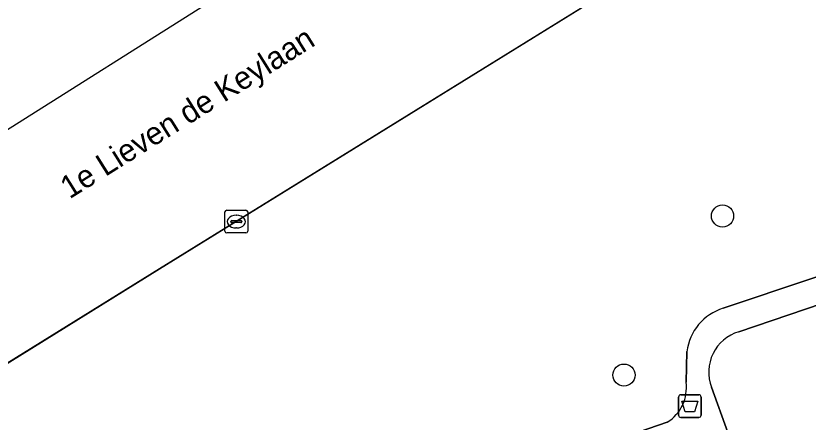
# Model space of a CAD drawing. Extents: x 160030 to 160839, y 385325 to 386450.
# Drawn here: x 160493.66 to 160528.6, y 386391.72 to 386409.65 of the extents above; entities that cross this region are included whole.
import ezdxf

# ---------------------------------------------------------------- set-up
doc = ezdxf.new("R2010")
doc.units = 0
for name, color, linetype in [('IMGEO_Afvalbak', 7, 'Continuous'), ('IMGEO_Berm_groen', 7, 'Continuous'), ('IMGEO_Boom', 7, 'Continuous'), ('IMGEO_Kolk', 7, 'Continuous'), ('IMGEO_Openbare_ruimte_label', 7, 'Continuous'), ('IMGEO_Parkeervlak_open', 7, 'Continuous'), ('IMGEO_Rijbaan_regionaal_gesloten', 7, 'Continuous'), ('IMGEO_Voetpad_open', 7, 'Continuous')]:
    doc.layers.add(name, color=color, linetype=linetype)

msp = doc.modelspace()

# ---------------------------------------------------------------- linework, layer by layer
at = {"layer": 'IMGEO_Afvalbak'}
for p, q in [((160522.885, 386392.023), (160522.885, 386392.823)), ((160522.885, 386392.823), (160522.885, 386392.023)), ((160522.985, 386392.923), (160523.775, 386392.923)), ((160523.775, 386392.923), (160522.985, 386392.923)), ((160523.875, 386392.823), (160523.875, 386392.023)), ((160523.875, 386392.023), (160523.875, 386392.823)), ((160523.775, 386391.923), (160522.985, 386391.923)), ((160522.985, 386391.923), (160523.775, 386391.923))]:
    msp.add_line(p, q, dxfattribs=at)
msp.add_lwpolyline([(160523.028, 386392.637), (160523.732, 386392.637), (160523.583, 386392.167), (160523.177, 386392.167), (160523.028, 386392.637)], dxfattribs=at)
for centre, start, end in [((160522.985, 386392.823), 90, 180), ((160522.985, 386392.823), 90, 180), ((160523.775, 386392.823), 0, 90), ((160523.775, 386392.823), 360, 90), ((160522.985, 386392.023), 180, 270), ((160522.985, 386392.023), 180, 270), ((160523.775, 386392.023), 270, 0), ((160523.775, 386392.023), 270, 0)]:
    msp.add_arc(centre, 0.1, start, end, dxfattribs=at)
at = {"layer": 'IMGEO_Berm_groen'}
for points in [[(160557.792, 386410.123), (160557.299, 386413.834), (160556.832, 386415.925), (160556.138, 386418.218), (160555.675, 386419.34), (160554.797, 386421.144), (160550.927, 386427.346), (160549.768, 386429.187), (160536.553, 386421.109), (160519.898, 386410.812), (160500, 386398.48), (160485.79, 386389.673), (160466.628, 386377.779)], [(160524.854, 386396.745), (160532.71, 386399.378), (160544.245, 386403.344), (160556.11, 386407.407)], [(160523.214, 386393.48), (160523.25, 386394.828)], [(160511.51, 386387.89), (160515.017, 386389.174), (160522.382, 386391.716)]]:
    msp.add_lwpolyline(points, dxfattribs=at)
for centre, radius, start, end in [((160525.541, 386394.54), 2.309, 107.3159, 172.8441), ((160521.458, 386393.23), 1.774, 301.3997, 8.098)]:
    msp.add_arc(centre, radius, start, end, dxfattribs=at)
at = {"layer": 'IMGEO_Boom'}
for centre in [(160524.823, 386400.815), (160520.475, 386393.794)]:
    msp.add_circle(centre, 0.489, dxfattribs=at)
at = {"layer": 'IMGEO_Kolk'}
for p, q in [((160502.959, 386401.067), (160503.811, 386401.067)), ((160502.884, 386400.141), (160502.884, 386400.993)), ((160503.372, 386400.847), (160503.397, 386400.847)), ((160503.885, 386400.993), (160503.885, 386400.141)), ((160503.143, 386400.561), (160503.143, 386400.573)), ((160503.581, 386400.524), (160503.183, 386400.524)), ((160503.186, 386400.61), (160503.584, 386400.61)), ((160503.627, 386400.573), (160503.627, 386400.561)), ((160503.811, 386400.067), (160502.959, 386400.067)), ((160503.395, 386400.287), (160503.37, 386400.287))]:
    msp.add_line(p, q, dxfattribs=at)
for points in [[(160502.959, 386401.067), (160503.811, 386401.067)], [(160502.884, 386400.141), (160502.884, 386400.993)], [(160503.885, 386400.993), (160503.885, 386400.141)], [(160503.811, 386400.067), (160502.959, 386400.067)]]:
    msp.add_lwpolyline(points, dxfattribs=at)
for centre, radius, start, end in [((160502.961, 386400.991), 0.0765, 91.552, 178.448), ((160502.961, 386400.991), 0.0765, 91.552, 178.448), ((160503.809, 386400.991), 0.0765, 1.552, 88.448), ((160503.809, 386400.991), 0.0765, 1.552, 88.448), ((160503.183, 386400.57), 0.0403, 85.8775, 175.7526), ((160503.18, 386400.56), 0.0366, 178.938, 274.7102), ((160503.584, 386400.567), 0.043, 264.8664, 352.4533), ((160503.588, 386400.572), 0.0386, 1.7309, 96.639), ((160502.961, 386400.143), 0.0765, 181.552, 268.448), ((160502.961, 386400.143), 0.0765, 181.552, 268.448), ((160503.809, 386400.143), 0.0765, 271.552, 358.448), ((160503.809, 386400.143), 0.0765, 271.552, 358.448)]:
    msp.add_arc(centre, radius, start, end, dxfattribs=at)
for centre, major_axis, ratio, start_param, end_param in [((160503.371, 386400.567), (-0.387, 0.002), 0.722429, 4.712389, 7.853982), ((160503.396, 386400.567), (-0.39, 0.002), 0.717154, 1.570796, 4.712389)]:
    msp.add_ellipse(centre, major_axis=major_axis, ratio=ratio, start_param=start_param, end_param=end_param, dxfattribs=at)
at = {"layer": 'IMGEO_Parkeervlak_open'}
for points in [[(160552.651, 386404.925), (160525.535, 386395.704)], [(160524.337, 386393.26), (160525.064, 386391.263), (160525.709, 386389.492), (160543.417, 386395.493), (160555.523, 386399.617), (160556.804, 386400.051)]]:
    msp.add_lwpolyline(points, dxfattribs=at)
msp.add_arc((160526.071, 386393.926), 1.857, 106.7643, 201.0093, dxfattribs=at)
at = {"layer": 'IMGEO_Rijbaan_regionaal_gesloten'}
msp.add_lwpolyline([(160352.991, 386307.11), (160367.673, 386316.234), (160373.033, 386319.565), (160405.661, 386339.842), (160426.458, 386352.78), (160454.717, 386370.262), (160466.628, 386377.779), (160485.79, 386389.673), (160500, 386398.48), (160519.898, 386410.812), (160536.553, 386421.109), (160549.768, 386429.187), (160551.876, 386430.476), (160552.093, 386430.607), (160562.767, 386437.281), (160554.007, 386449.857), (160519.651, 386421.283), (160338.731, 386306.963), (160029.667, 386114.83)], dxfattribs=at)
at = {"layer": 'IMGEO_Voetpad_open'}
for points in [[(160556.11, 386407.407), (160544.245, 386403.344), (160532.71, 386399.378), (160524.854, 386396.745)], [(160525.535, 386395.704), (160552.651, 386404.925)], [(160523.25, 386394.828), (160523.214, 386393.48)], [(160510.262, 386386.25), (160525.064, 386391.263), (160524.337, 386393.26)], [(160522.382, 386391.716), (160515.017, 386389.174), (160511.51, 386387.89)]]:
    msp.add_lwpolyline(points, dxfattribs=at)
for centre, radius, start, end in [((160525.541, 386394.54), 2.309, 107.3159, 172.8441), ((160526.071, 386393.926), 1.857, 106.7643, 201.0093), ((160521.458, 386393.23), 1.774, 301.3997, 8.098)]:
    msp.add_arc(centre, radius, start, end, dxfattribs=at)

# ---------------------------------------------------------------- texts
at = {"layer": 'IMGEO_Openbare_ruimte_label'}
msp.add_text('1e Lieven de Keylaan', height=1, rotation=32.0844, dxfattribs=at).set_placement((160496.031, 386401.546))

doc.saveas('drawing.dxf')
